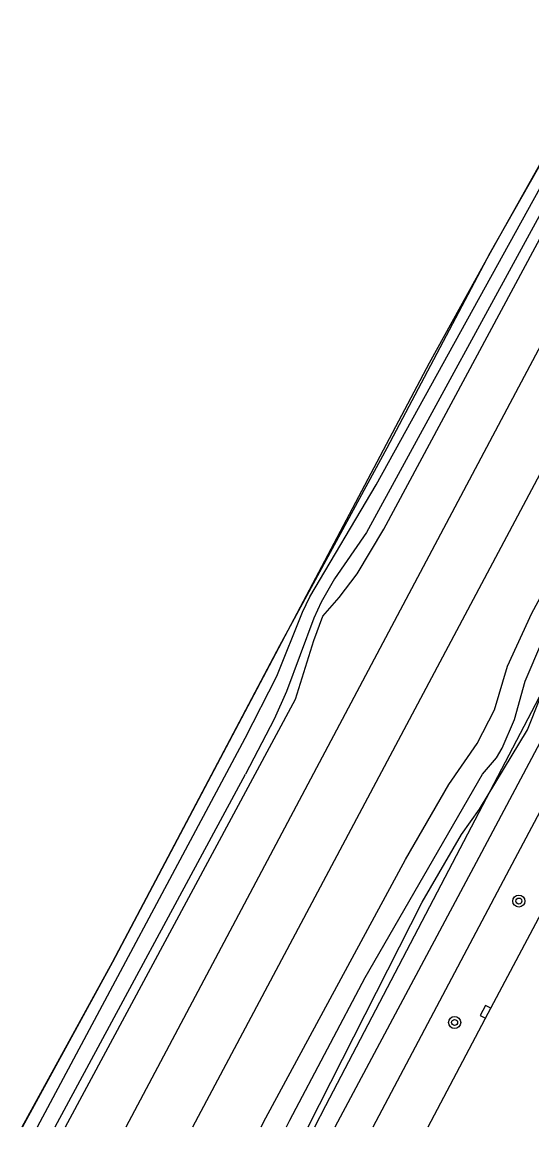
# Model space of a CAD drawing. Extents: x 136000 to 141000, y 400494 to 402006.
# Drawn here: x 137673.1 to 137706.8, y 400500 to 400573.2 of the extents above; entities that cross this region are included whole.
import ezdxf

# ---------------------------------------------------------------- set-up
doc = ezdxf.new("R2010")
doc.units = 0
for name, color, linetype in [('gg-afsc-hekwerk', 7, 'Continuous'), ('gg-afsc-muur', 7, 'Continuous'), ('gg-aspt-spoorlijn', 7, 'Continuous'), ('gg-knt-BGT kruinlijn', 7, 'Continuous'), ('gg-knt-bronhoudergrens', 7, 'Continuous'), ('gg-knt-verharding', 7, 'Continuous'), ('gt-symb-boom', 7, 'Continuous'), ('gt-symb-kolk', 7, 'Continuous'), ('gx-grn-maaiveld', 7, 'Continuous')]:
    doc.layers.add(name, color=color, linetype=linetype)

# ---------------------------------------------------------------- blocks, each defined once
blk = doc.blocks.new('gt0-BOOM')
at = {"layer": 'gt-symb-boom'}
for radius in [0.4, 0.2]:
    blk.add_circle((0, 0), radius, dxfattribs=at)
blk = doc.blocks.new('gt0-KOLK')
at = {"layer": 'gt-symb-kolk'}
blk.add_lwpolyline([(0, 0), (0.375, 0), (0.375, 0.4), (-0.375, 0.4), (-0.375, 0), (0, 0)], dxfattribs=at)

msp = doc.modelspace()

# ---------------------------------------------------------------- linework, layer by layer
at = {"layer": 'gg-afsc-hekwerk'}
msp.add_lwpolyline([(137673.08, 400500), (137679.073, 400510.921), (137690.13, 400531.89), (137697.24, 400544.984), (137704.068, 400557.915), (137707.189, 400563.436), (137711.427, 400571.311), (137716.123, 400579.98), (137726.152, 400597.957), (137729.988, 400605.237), (137728.496, 400607.87), (137729.573, 400610.191), (137736.665, 400624.377), (137755.903, 400657.896), (137760.436, 400665.803), (137763.569, 400671.08), (137769.351, 400681.269), (137775.737, 400691.291)], dxfattribs=at)
at = {"layer": 'gg-afsc-muur'}
msp.add_lwpolyline([(137692.456, 400500), (137693.195, 400501.41), (137700.581, 400515.57), (137709.821, 400533.261), (137719.345, 400550.79), (137726.958, 400564.832), (137732.677, 400575.41), (137739.498, 400588.017), (137744.048, 400596.435), (137747.907, 400603.531), (137753.597, 400614.074), (137759.887, 400625.637), (137764.981, 400635.036)], dxfattribs=at)
at = {"layer": 'gg-aspt-spoorlijn'}
for points in [[(137684.39, 400500), (137744.114, 400612.492), (137758.139, 400637.988), (137767.293, 400654.443), (137776.333, 400670.325), (137785.754, 400686.663), (137800.006, 400710.764), (137824.915, 400751.953), (137852.49, 400796.886), (137902.562, 400879.015), (137911.759, 400893.922), (138126.55, 401245.58)], [(137679.974, 400500), (137705.761, 400548.658), (137729.975, 400594.291), (137757.164, 400644.72), (137784.911, 400692.764), (137800.887, 400719.606), (137819.846, 400750.938), (138062.157, 401147.541)]]:
    msp.add_lwpolyline(points, dxfattribs=at)
at = {"layer": 'gg-knt-BGT kruinlijn'}
for p, q in [((137709.27, 400563.952), (137695.886, 400539.377)), ((137695.886, 400539.377), (137693.769, 400536.322)), ((137693.769, 400536.322), (137692.874, 400534.762)), ((137692.874, 400534.762), (137692.384, 400533.699)), ((137692.384, 400533.699), (137690.577, 400528.845)), ((137690.577, 400528.845), (137689.758, 400527.013)), ((137689.758, 400527.013), (137687.864, 400523.361)), ((137675.268, 400500), (137687.864, 400523.361))]:
    msp.add_line(p, q, dxfattribs=at)
at = {"layer": 'gg-knt-bronhoudergrens'}
msp.add_lwpolyline([(137703.356, 400521.056), (137706.534, 400526.31), (137708.173, 400530.423), (137714.927, 400543.483), (137719.653, 400552.902), (137729.42, 400570.336), (137738.723, 400585.326), (137741.44, 400591.424), (137744.027, 400597.57), (137756.197, 400620.431)], dxfattribs=at)
at = {"layer": 'gg-knt-verharding'}
for points in [[(137693.807, 400500), (137703.334, 400517.871), (137715.636, 400541.044), (137726.956, 400562.179)], [(137696.322, 400500), (137705.344, 400517.075), (137717.729, 400540.366), (137728.866, 400561.229)], [(137699.96, 400500), (137703.934, 400507.529), (137721.786, 400541.142), (137730.051, 400556.666)]]:
    msp.add_lwpolyline(points, dxfattribs=at)
at = {"layer": 'gx-grn-maaiveld'}
for points in [[(137728.496, 400607.87), (137729.988, 400605.237), (137726.152, 400597.957), (137717.738, 400582.37), (137704.068, 400557.915), (137700.029, 400550.613), (137679.073, 400510.921), (137673.104, 400500)], [(137674.108, 400500), (137687.843, 400525.765), (137689.934, 400529.854), (137691.639, 400534.103), (137692.115, 400535.121), (137696.524, 400542.551), (137724.998, 400594.198)], [(137690.57, 400500), (137690.805, 400500.457), (137695.781, 400509.907), (137703.546, 400523.375), (137704.477, 400524.461), (137704.856, 400525.083), (137705.675, 400526.988), (137706.384, 400529.527), (137707.487, 400532.107), (137709.555, 400536.218), (137714.387, 400545.024), (137718.084, 400551.993), (137725.661, 400566.755), (137730.487, 400575.826)], [(137675.943, 400500), (137691.18, 400528.341), (137692.381, 400532.232), (137692.992, 400533.848), (137694.065, 400535.069), (137695.255, 400536.65), (137697.031, 400539.612), (137715.626, 400574.263)], [(137688.908, 400500), (137689.217, 400500.6), (137698.454, 400517.724), (137701.328, 400522.697), (137703.198, 400525.405), (137704.34, 400527.64), (137705.216, 400530.532), (137706.821, 400534.037), (137715.361, 400549.775), (137720.057, 400558.78), (137723.688, 400565.492), (137727.74, 400573.483)], [(137692.019, 400500), (137699.57, 400514.884), (137702.159, 400519.374), (137703.356, 400521.056)]]:
    msp.add_lwpolyline(points, dxfattribs=at)

# ---------------------------------------------------------------- block references
at = {"layer": 'gt-symb-boom'}
for p in [(137705.963, 400514.965), (137701.711, 400506.918)]:
    msp.add_blockref('gt0-BOOM', p, dxfattribs=at)
at = {"layer": 'gt-symb-kolk', "rotation": 62.17530887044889}
msp.add_blockref('gt0-KOLK', (137703.934, 400507.529), dxfattribs=at)

doc.saveas('drawing.dxf')
